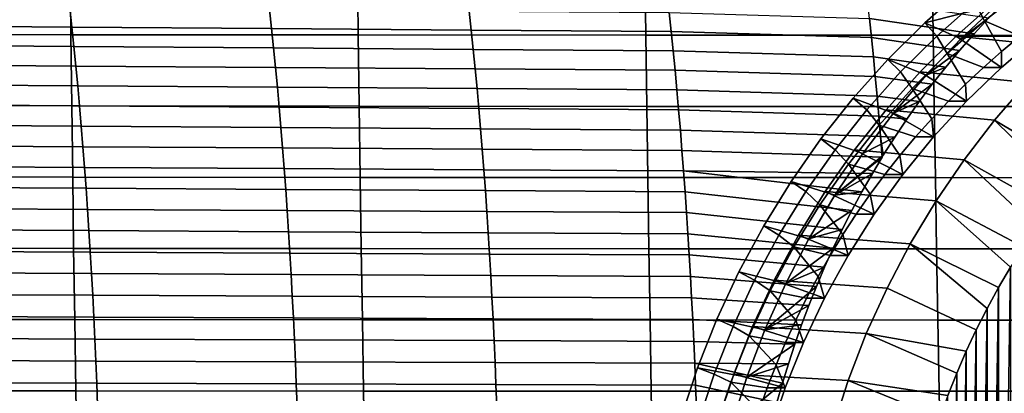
# Model space of a CAD drawing. Header units: metres. Extents: x -23 to 242, y -40 to 23.
# Tile 411 of 450: x 200 to 214, y 4 to 9. Entities that reach past the tile are written whole.
import ezdxf

# ---------------------------------------------------------------- set-up
doc = ezdxf.new("R2010")
doc.units = ezdxf.units.M
doc.layers.add('solid_10171013', color=7, linetype='CONTINUOUS')

msp = doc.modelspace()

# ---------------------------------------------------------------- linework, layer by layer
at = {"layer": 'solid_10171013'}
for points in [[(197.042374, 9.865535, 300.813873), (197.051987, 8.879664, 300.877228), (201.029587, 8.874982, 301.596436), (201.018753, 9.860529, 301.536957)], [(201.018753, 9.860529, 301.536957), (201.029587, 8.874982, 301.596436), (205.00737, 8.871153, 302.314148), (204.995361, 9.856439, 302.25827)], [(204.995361, 9.856439, 302.25827), (205.00737, 8.871153, 302.314148), (208.985336, 8.868226, 303.030243), (208.972198, 9.853318, 302.977692)], [(208.972198, 9.853318, 302.977692), (208.985336, 8.868226, 303.030243), (212.963516, 8.86625, 303.744659), (212.949295, 9.851218, 303.695129)], [(212.949295, 9.851218, 303.695129), (212.963516, 8.86625, 303.744659), (216.941879, 8.865273, 304.457275), (216.926636, 9.850192, 304.410431)], [(212.847839, 9.038541, 287.029236), (213.855774, 9.292526, 283.665283), (214.390152, 9.735194, 283.77887), (213.385818, 9.512513, 287.143585)], [(214.21048, 9.485785, 287.651123), (213.672501, 9.065916, 287.536774), (213.539749, 9.318269, 287.1763), (214.092621, 9.749741, 287.293823)], [(213.013031, 8.854201, 287.064331), (212.847839, 9.038541, 287.029236), (213.385818, 9.512513, 287.143585), (213.539749, 9.318269, 287.1763)], [(214.434616, 9.061303, 287.264282), (214.169907, 8.855799, 287.208008), (213.672501, 9.065916, 287.536774), (214.21048, 9.485785, 287.651123)], [(198.251389, 9.267975, 279.947601), (201.014618, 9.245576, 280.54483), (201.04332, 8.980737, 280.380493), (198.280243, 9.00244, 279.782471)], [(213.529495, 8.884626, 283.027832), (212.08194, 9.098579, 282.855133), (212.053009, 9.359415, 283.020874), (213.735245, 9.105954, 283.211639)], [(212.847839, 9.038541, 287.029236), (213.347107, 8.819242, 283.557159), (213.855774, 9.292526, 283.665283)], [(213.672501, 9.065916, 287.536774), (213.159805, 8.614203, 287.427795), (213.013031, 8.854201, 287.064331), (213.539749, 9.318269, 287.1763)], [(213.810135, 9.318324, 285.904724), (213.283066, 8.853981, 285.792694), (214.419464, 8.855853, 286.034241), (214.954865, 9.258595, 286.148041)], [(214.744843, 8.705948, 278.151337), (213.283066, 8.853981, 285.792694), (213.810135, 9.318324, 285.904724), (215.252045, 9.17003, 278.259125)], [(213.347107, 8.819242, 283.557159), (213.735245, 9.105954, 283.211639), (213.947342, 9.321605, 283.397888), (213.855774, 9.292526, 283.665283)], [(201.014618, 9.245576, 280.54483), (203.778488, 9.223866, 281.138794), (203.807053, 8.959682, 280.97525), (201.04332, 8.980737, 280.380493)], [(203.778488, 9.223866, 281.138794), (206.543152, 9.202386, 281.728638), (206.571564, 8.938826, 281.565857), (203.807053, 8.959682, 280.97525)], [(206.543152, 9.202386, 281.728638), (209.30864, 9.18169, 282.314087), (209.336914, 8.918706, 282.1521), (206.571564, 8.938826, 281.565857)], [(209.30864, 9.18169, 282.314087), (212.08194, 9.098579, 282.855133), (212.10997, 8.834349, 282.694519), (209.336914, 8.918706, 282.1521)], [(198.280243, 9.00244, 279.782471), (201.04332, 8.980737, 280.380493), (201.071106, 8.712534, 280.221405), (198.308182, 8.733531, 279.62262)], [(213.3302, 8.65796, 282.847046), (212.10997, 8.834349, 282.694519), (212.08194, 9.098579, 282.855133), (213.529495, 8.884626, 283.027832)], [(212.847839, 9.038541, 287.029236), (212.337982, 8.532511, 286.920868), (212.86586, 8.316899, 283.454865), (213.347107, 8.819242, 283.557159)], [(212.51355, 8.358485, 286.95816), (212.337982, 8.532511, 286.920868), (212.847839, 9.038541, 287.029236), (213.013031, 8.854201, 287.064331)], [(213.911423, 8.642254, 287.153076), (213.659363, 8.42081, 287.099487), (213.159805, 8.614203, 287.427795), (213.672501, 9.065916, 287.536774)], [(213.347107, 8.819242, 283.557159), (213.529495, 8.884626, 283.027832), (213.735245, 9.105954, 283.211639)], [(214.169907, 8.855799, 287.208008), (213.911423, 8.642254, 287.153076), (213.672501, 9.065916, 287.536774)], [(197.051987, 8.879664, 300.877228), (197.062622, 7.893528, 300.933594), (201.041351, 7.889229, 301.649323), (201.029587, 8.874982, 301.596436)], [(201.029587, 8.874982, 301.596436), (201.041351, 7.889229, 301.649323), (205.020233, 7.885713, 302.36377), (205.00737, 8.871153, 302.314148)], [(201.04332, 8.980737, 280.380493), (203.807053, 8.959682, 280.97525), (203.834686, 8.692148, 280.816895), (201.071106, 8.712534, 280.221405)], [(203.807053, 8.959682, 280.97525), (206.571564, 8.938826, 281.565857), (206.59906, 8.671926, 281.408264), (203.834686, 8.692148, 280.816895)], [(205.00737, 8.871153, 302.314148), (205.020233, 7.885713, 302.36377), (208.999283, 7.883024, 303.076874), (208.985336, 8.868226, 303.030243)], [(206.571564, 8.938826, 281.565857), (209.336914, 8.918706, 282.1521), (209.364288, 8.652395, 281.995209), (206.59906, 8.671926, 281.408264)], [(208.985336, 8.868226, 303.030243), (208.999283, 7.883024, 303.076874), (212.97847, 7.881206, 303.788605), (212.963516, 8.86625, 303.744659)], [(209.336914, 8.918706, 282.1521), (212.10997, 8.834349, 282.694519), (212.137085, 8.566799, 282.539032), (209.364288, 8.652395, 281.995209)], [(212.86586, 8.316899, 283.454865), (213.3302, 8.65796, 282.847046), (213.529495, 8.884626, 283.027832), (213.347107, 8.819242, 283.557159)], [(212.963516, 8.86625, 303.744659), (212.97847, 7.881206, 303.788605), (216.957809, 7.880302, 304.498871), (216.941879, 8.865273, 304.457275)], [(198.308182, 8.733531, 279.62262), (201.071106, 8.712534, 280.221405), (201.097961, 8.441056, 280.067596), (198.335175, 8.461339, 279.468109)], [(213.137436, 8.426434, 282.67038), (212.137085, 8.566799, 282.539032), (212.10997, 8.834349, 282.694519), (213.3302, 8.65796, 282.847046)], [(213.159805, 8.614203, 287.427795), (212.674194, 8.132234, 287.324585), (212.51355, 8.358485, 286.95816), (213.013031, 8.854201, 287.064331)], [(213.283066, 8.853981, 285.792694), (212.783966, 8.358626, 285.686615), (213.424698, 7.954857, 285.822784), (213.908844, 8.420804, 285.92572)], [(214.264984, 8.212778, 278.049316), (212.783966, 8.358626, 285.686615), (213.283066, 8.853981, 285.792694), (214.744843, 8.705948, 278.151337)], [(213.283066, 8.853981, 285.792694), (213.908844, 8.420804, 285.92572), (214.419464, 8.855853, 286.034241)], [(214.419464, 8.855853, 286.034241), (213.908844, 8.420804, 285.92572), (213.911423, 8.642254, 287.153076), (214.169907, 8.855799, 287.208008)], [(201.071106, 8.712534, 280.221405), (203.834686, 8.692148, 280.816895), (203.861404, 8.421345, 280.663788), (201.097961, 8.441056, 280.067596)], [(203.834686, 8.692148, 280.816895), (206.59906, 8.671926, 281.408264), (206.625656, 8.401767, 281.255859), (203.861404, 8.421345, 280.663788)], [(206.59906, 8.671926, 281.408264), (209.364288, 8.652395, 281.995209), (209.390747, 8.382834, 281.843506), (206.625656, 8.401767, 281.255859)], [(209.364288, 8.652395, 281.995209), (212.137085, 8.566799, 282.539032), (212.1633, 8.296005, 282.388733), (209.390747, 8.382834, 281.843506)], [(213.413864, 8.191613, 287.047302), (213.175232, 7.954909, 286.996582), (212.674194, 8.132234, 287.324585), (213.159805, 8.614203, 287.427795)], [(212.86586, 8.316899, 283.454865), (213.137436, 8.426434, 282.67038), (213.3302, 8.65796, 282.847046)], [(213.659363, 8.42081, 287.099487), (213.413864, 8.191613, 287.047302), (213.159805, 8.614203, 287.427795)], [(213.908844, 8.420804, 285.92572), (213.659363, 8.42081, 287.099487), (213.911423, 8.642254, 287.153076)], [(198.335175, 8.461339, 279.468109), (201.097961, 8.441056, 280.067596), (201.123886, 8.166389, 279.919098), (198.361221, 8.185957, 279.31897)], [(212.337982, 8.532511, 286.920868), (211.858932, 7.997153, 286.819031), (212.413574, 7.787155, 283.358734), (212.86586, 8.316899, 283.454865)], [(212.044083, 7.833839, 286.858398), (211.858932, 7.997153, 286.819031), (212.337982, 8.532511, 286.920868), (212.51355, 8.358485, 286.95816)], [(212.951172, 8.190172, 282.497681), (212.1633, 8.296005, 282.388733), (212.137085, 8.566799, 282.539032), (213.137436, 8.426434, 282.67038)], [(201.097961, 8.441056, 280.067596), (203.861404, 8.421345, 280.663788), (203.887207, 8.147356, 280.515961), (201.123886, 8.166389, 279.919098)], [(203.861404, 8.421345, 280.663788), (206.625656, 8.401767, 281.255859), (206.651321, 8.128428, 281.108704), (203.887207, 8.147356, 280.515961)], [(206.625656, 8.401767, 281.255859), (209.390747, 8.382834, 281.843506), (209.41629, 8.110101, 281.696991), (206.651321, 8.128428, 281.108704)], [(209.390747, 8.382834, 281.843506), (212.1633, 8.296005, 282.388733), (212.188599, 8.022042, 282.243652), (209.41629, 8.110101, 281.696991)], [(212.674194, 8.132234, 287.324585), (212.217346, 7.621698, 287.227478), (212.044083, 7.833839, 286.858398), (212.51355, 8.358485, 286.95816)], [(212.783966, 8.358626, 285.686615), (212.314331, 7.83378, 285.586792), (212.969177, 7.460156, 285.725983), (213.424698, 7.954857, 285.822784)], [(213.813843, 7.691972, 277.95343), (212.314331, 7.83378, 285.586792), (212.783966, 8.358626, 285.686615), (214.264984, 8.212778, 278.049316)], [(212.413574, 7.787155, 283.358734), (212.951172, 8.190172, 282.497681), (213.137436, 8.426434, 282.67038), (212.86586, 8.316899, 283.454865)], [(213.908844, 8.420804, 285.92572), (213.424698, 7.954857, 285.822784), (213.413864, 8.191613, 287.047302), (213.659363, 8.42081, 287.099487)], [(198.361221, 8.185957, 279.31897), (201.123886, 8.166389, 279.919098), (201.148865, 7.888621, 279.77597), (198.386322, 7.907476, 279.175201)], [(212.771606, 7.949609, 282.329193), (212.188599, 8.022042, 282.243652), (212.1633, 8.296005, 282.388733), (212.951172, 8.190172, 282.497681)], [(212.413574, 7.787155, 283.358734), (212.771606, 7.949609, 282.329193), (212.951172, 8.190172, 282.497681)], [(213.424698, 7.954857, 285.822784), (213.175232, 7.954909, 286.996582), (213.413864, 8.191613, 287.047302)], [(215.202408, 7.24223, 277.510773), (214.987961, 6.994179, 277.465179), (213.813843, 7.691972, 277.95343), (214.264984, 8.212778, 278.049316)], [(201.123886, 8.166389, 279.919098), (203.887207, 8.147356, 280.515961), (203.912064, 7.870265, 280.373413), (201.148865, 7.888621, 279.77597)], [(203.887207, 8.147356, 280.515961), (206.651321, 8.128428, 281.108704), (206.676071, 7.851987, 280.966797), (203.912064, 7.870265, 280.373413)], [(206.651321, 8.128428, 281.108704), (209.41629, 8.110101, 281.696991), (209.440933, 7.83427, 281.555695), (206.676071, 7.851987, 280.966797)], [(209.41629, 8.110101, 281.696991), (212.188599, 8.022042, 282.243652), (212.212967, 7.744986, 282.103821), (209.440933, 7.83427, 281.555695)], [(212.943771, 7.711007, 286.947388), (212.719681, 7.460158, 286.89975), (212.217346, 7.621698, 287.227478), (212.674194, 8.132234, 287.324585)], [(213.175232, 7.954909, 286.996582), (212.943771, 7.711007, 286.947388), (212.674194, 8.132234, 287.324585)], [(198.386322, 7.907476, 279.175201), (201.148865, 7.888621, 279.77597), (201.172897, 7.607843, 279.638214), (198.410477, 7.625991, 279.036865)], [(211.858932, 7.997153, 286.819031), (211.411453, 7.433316, 286.723907), (211.991776, 7.231753, 283.269073), (212.413574, 7.787155, 283.358734)], [(211.60585, 7.28167, 286.765228), (211.411453, 7.433316, 286.723907), (211.858932, 7.997153, 286.819031), (212.044083, 7.833839, 286.858398)], [(212.598938, 7.70546, 282.165985), (212.212967, 7.744986, 282.103821), (212.188599, 8.022042, 282.243652), (212.771606, 7.949609, 282.329193)], [(212.413574, 7.787155, 283.358734), (212.598938, 7.70546, 282.165985), (212.771606, 7.949609, 282.329193)], [(213.424698, 7.954857, 285.822784), (212.969177, 7.460156, 285.725983), (212.943771, 7.711007, 286.947388), (213.175232, 7.954909, 286.996582)], [(197.062622, 7.893528, 300.933594), (197.074173, 6.907291, 300.983612), (201.053955, 6.903437, 301.696198), (201.041351, 7.889229, 301.649323)], [(201.041351, 7.889229, 301.649323), (201.053955, 6.903437, 301.696198), (205.033875, 6.900283, 302.407776), (205.020233, 7.885713, 302.36377)], [(201.148865, 7.888621, 279.77597), (203.912064, 7.870265, 280.373413), (203.935989, 7.590159, 280.236237), (201.172897, 7.607843, 279.638214)], [(203.912064, 7.870265, 280.373413), (206.676071, 7.851987, 280.966797), (206.69989, 7.57253, 280.83017), (203.935989, 7.590159, 280.236237)], [(205.020233, 7.885713, 302.36377), (205.033875, 6.900283, 302.407776), (209.013916, 6.89787, 303.118256), (208.999283, 7.883024, 303.076874)], [(206.676071, 7.851987, 280.966797), (209.440933, 7.83427, 281.555695), (209.464645, 7.555423, 281.419647), (206.69989, 7.57253, 280.83017)], [(208.999283, 7.883024, 303.076874), (209.013916, 6.89787, 303.118256), (212.99408, 6.896235, 303.827606), (212.97847, 7.881206, 303.788605)], [(209.440933, 7.83427, 281.555695), (212.212967, 7.744986, 282.103821), (212.236435, 7.464921, 281.969208), (209.464645, 7.555423, 281.419647)], [(211.790894, 7.084392, 287.136841), (211.60585, 7.28167, 286.765228), (212.044083, 7.833839, 286.858398), (212.217346, 7.621698, 287.227478)], [(212.314331, 7.83378, 285.586792), (211.876053, 7.281563, 285.493622), (212.543686, 6.938195, 285.635529), (212.969177, 7.460156, 285.725983)], [(213.392929, 7.145226, 277.863953), (211.876053, 7.281563, 285.493622), (212.314331, 7.83378, 285.586792), (213.813843, 7.691972, 277.95343)], [(212.413574, 7.787155, 283.358734), (211.991776, 7.231753, 283.269073), (212.433151, 7.457982, 282.007843), (212.598938, 7.70546, 282.165985)], [(212.97847, 7.881206, 303.788605), (212.99408, 6.896235, 303.827606), (216.97435, 6.895416, 304.535767), (216.957809, 7.880302, 304.498871)], [(212.433151, 7.457982, 282.007843), (212.236435, 7.464921, 281.969208), (212.212967, 7.744986, 282.103821), (212.598938, 7.70546, 282.165985)], [(212.969177, 7.460156, 285.725983), (212.719681, 7.460158, 286.89975), (212.943771, 7.711007, 286.947388)], [(214.781082, 6.739475, 277.421204), (214.581848, 6.478212, 277.378876), (213.392929, 7.145226, 277.863953), (213.813843, 7.691972, 277.95343)], [(214.987961, 6.994179, 277.465179), (214.781082, 6.739475, 277.421204), (213.813843, 7.691972, 277.95343)], [(198.410477, 7.625991, 279.036865), (201.172897, 7.607843, 279.638214), (201.195984, 7.324171, 279.505859), (198.43367, 7.341622, 278.903992)], [(201.172897, 7.607843, 279.638214), (203.935989, 7.590159, 280.236237), (203.958984, 7.307154, 280.104401), (201.195984, 7.324171, 279.505859)], [(203.935989, 7.590159, 280.236237), (206.69989, 7.57253, 280.83017), (206.722763, 7.290173, 280.698883), (203.958984, 7.307154, 280.104401)], [(206.69989, 7.57253, 280.83017), (209.464645, 7.555423, 281.419647), (209.487427, 7.273676, 281.288879), (206.722763, 7.290173, 280.698883)], [(209.464645, 7.555423, 281.419647), (212.236435, 7.464921, 281.969208), (212.258606, 7.182039, 281.839813), (209.487427, 7.273676, 281.288879)], [(212.503098, 7.202491, 286.853729), (212.294144, 6.938138, 286.809296), (211.790894, 7.084392, 287.136841), (212.217346, 7.621698, 287.227478)], [(212.719681, 7.460158, 286.89975), (212.503098, 7.202491, 286.853729), (212.217346, 7.621698, 287.227478)], [(211.411453, 7.433316, 286.723907), (210.997345, 6.843343, 286.635895), (211.601852, 6.652524, 283.186188), (211.991776, 7.231753, 283.269073)], [(211.200256, 6.703795, 286.679016), (210.997345, 6.843343, 286.635895), (211.411453, 7.433316, 286.723907), (211.60585, 7.28167, 286.765228)], [(211.601852, 6.652524, 283.186188), (212.274216, 7.207417, 281.854919), (212.433151, 7.457982, 282.007843), (211.991776, 7.231753, 283.269073)], [(212.274216, 7.207417, 281.854919), (212.258606, 7.182039, 281.839813), (212.236435, 7.464921, 281.969208)], [(212.433151, 7.457982, 282.007843), (212.274216, 7.207417, 281.854919), (212.236435, 7.464921, 281.969208)], [(212.969177, 7.460156, 285.725983), (212.543686, 6.938195, 285.635529), (212.503098, 7.202491, 286.853729), (212.719681, 7.460158, 286.89975)], [(198.43367, 7.341622, 278.903992), (201.195984, 7.324171, 279.505859), (201.218124, 7.037742, 279.378906), (198.455902, 7.054501, 278.776581)], [(201.195984, 7.324171, 279.505859), (203.958984, 7.307154, 280.104401), (203.981018, 7.021388, 279.977936), (201.218124, 7.037742, 279.378906)], [(203.958984, 7.307154, 280.104401), (206.722763, 7.290173, 280.698883), (206.74472, 7.005052, 280.572906), (203.981018, 7.021388, 279.977936)], [(206.722763, 7.290173, 280.698883), (209.487427, 7.273676, 281.288879), (209.509277, 6.989168, 281.163422), (206.74472, 7.005052, 280.572906)], [(209.487427, 7.273676, 281.288879), (212.258606, 7.182039, 281.839813), (212.122086, 6.954144, 281.707672), (209.509277, 6.989168, 281.163422)], [(211.790894, 7.084392, 287.136841), (211.396317, 6.522201, 287.052948), (211.200256, 6.703795, 286.679016), (211.60585, 7.28167, 286.765228)], [(211.876053, 7.281563, 285.493622), (211.470566, 6.703839, 285.40744), (212.149628, 6.390707, 285.551788), (212.543686, 6.938195, 285.635529)], [(213.003784, 6.574573, 277.78125), (211.470566, 6.703839, 285.40744), (211.876053, 7.281563, 285.493622), (213.392929, 7.145226, 277.863953)], [(211.601852, 6.652524, 283.186188), (212.258606, 7.182039, 281.839813), (212.274216, 7.207417, 281.854919)], [(211.601852, 6.652524, 283.186188), (212.122086, 6.954144, 281.707672), (212.258606, 7.182039, 281.839813)], [(212.543686, 6.938195, 285.635529), (212.294144, 6.938138, 286.809296), (212.503098, 7.202491, 286.853729)], [(214.390778, 6.211096, 277.338257), (214.207748, 5.937944, 277.299347), (213.003784, 6.574573, 277.78125), (213.392929, 7.145226, 277.863953)], [(214.581848, 6.478212, 277.378876), (214.390778, 6.211096, 277.338257), (213.392929, 7.145226, 277.863953)], [(198.455902, 7.054501, 278.776581), (201.218124, 7.037742, 279.378906), (201.239304, 6.74869, 279.257416), (198.477173, 6.764763, 278.654663)], [(201.218124, 7.037742, 279.378906), (203.981018, 7.021388, 279.977936), (204.002121, 6.732995, 279.856873), (201.239304, 6.74869, 279.257416)], [(203.981018, 7.021388, 279.977936), (206.74472, 7.005052, 280.572906), (206.765732, 6.717304, 280.452271), (204.002121, 6.732995, 279.856873)], [(206.74472, 7.005052, 280.572906), (209.509277, 6.989168, 281.163422), (209.530212, 6.702036, 281.043243), (206.765732, 6.717304, 280.452271)], [(211.976746, 6.698435, 281.565979), (209.509277, 6.989168, 281.163422), (212.122086, 6.954144, 281.707672)], [(211.838104, 6.440511, 281.429932), (209.530212, 6.702036, 281.043243), (209.509277, 6.989168, 281.163422), (211.976746, 6.698435, 281.565979)], [(212.093033, 6.667392, 286.766571), (211.900085, 6.39064, 286.725555), (211.396317, 6.522201, 287.052948), (211.790894, 7.084392, 287.136841)], [(211.601852, 6.652524, 283.186188), (211.976746, 6.698435, 281.565979), (212.122086, 6.954144, 281.707672)], [(212.294144, 6.938138, 286.809296), (212.093033, 6.667392, 286.766571), (211.790894, 7.084392, 287.136841)], [(197.074173, 6.907291, 300.983612), (197.086624, 5.920946, 301.027252), (201.067383, 5.917587, 301.737152), (201.053955, 6.903437, 301.696198)], [(201.053955, 6.903437, 301.696198), (201.067383, 5.917587, 301.737152), (205.048264, 5.914837, 302.446198), (205.033875, 6.900283, 302.407776)], [(205.033875, 6.900283, 302.407776), (205.048264, 5.914837, 302.446198), (209.029236, 5.91273, 303.154358), (209.013916, 6.89787, 303.118256)], [(209.013916, 6.89787, 303.118256), (209.029236, 5.91273, 303.154358), (213.010315, 5.911299, 303.861664), (212.99408, 6.896235, 303.827606)], [(210.997345, 6.843343, 286.635895), (210.618439, 6.229732, 286.555359), (211.245071, 6.051376, 283.110352), (211.601852, 6.652524, 283.186188)], [(210.828812, 6.10227, 286.600067), (210.618439, 6.229732, 286.555359), (210.997345, 6.843343, 286.635895), (211.200256, 6.703795, 286.679016)], [(212.543686, 6.938195, 285.635529), (212.149628, 6.390707, 285.551788), (212.093033, 6.667392, 286.766571), (212.294144, 6.938138, 286.809296)], [(212.99408, 6.896235, 303.827606), (213.010315, 5.911299, 303.861664), (216.991455, 5.910577, 304.568085), (216.97435, 6.895416, 304.535767)], [(198.477173, 6.764763, 278.654663), (201.239304, 6.74869, 279.257416), (201.259537, 6.45715, 279.141327), (198.497482, 6.472542, 278.538208)], [(201.239304, 6.74869, 279.257416), (204.002121, 6.732995, 279.856873), (204.022263, 6.442112, 279.74118), (201.259537, 6.45715, 279.141327)], [(204.002121, 6.732995, 279.856873), (206.765732, 6.717304, 280.452271), (206.785797, 6.427068, 280.337036), (204.022263, 6.442112, 279.74118)], [(206.765732, 6.717304, 280.452271), (209.530212, 6.702036, 281.043243), (209.550201, 6.412417, 280.928436), (206.785797, 6.427068, 280.337036)], [(211.706055, 6.180617, 281.299774), (209.550201, 6.412417, 280.928436), (209.530212, 6.702036, 281.043243), (211.838104, 6.440511, 281.429932)], [(211.396317, 6.522201, 287.052948), (211.035019, 5.937101, 286.976166), (210.828812, 6.10227, 286.600067), (211.200256, 6.703795, 286.679016)], [(211.470566, 6.703839, 285.40744), (211.099197, 6.102459, 285.328491), (211.788773, 5.82012, 285.475067), (212.149628, 6.390707, 285.551788)], [(212.647644, 5.981826, 277.705536), (211.099197, 6.102459, 285.328491), (211.470566, 6.703839, 285.40744), (213.003784, 6.574573, 277.78125)], [(211.245071, 6.051376, 283.110352), (211.838104, 6.440511, 281.429932), (211.976746, 6.698435, 281.565979), (211.601852, 6.652524, 283.186188)], [(212.149628, 6.390707, 285.551788), (211.900085, 6.39064, 286.725555), (212.093033, 6.667392, 286.766571)], [(214.033066, 5.659211, 277.262207), (213.866882, 5.375099, 277.226898), (212.647644, 5.981826, 277.705536), (213.003784, 6.574573, 277.78125)], [(214.207748, 5.937944, 277.299347), (214.033066, 5.659211, 277.262207), (213.003784, 6.574573, 277.78125)], [(198.497482, 6.472542, 278.538208), (201.259537, 6.45715, 279.141327), (201.278809, 6.163259, 279.030731), (198.51683, 6.177972, 278.427246)], [(201.259537, 6.45715, 279.141327), (204.022263, 6.442112, 279.74118), (204.041473, 6.148877, 279.630951), (201.278809, 6.163259, 279.030731)], [(204.022263, 6.442112, 279.74118), (206.785797, 6.427068, 280.337036), (206.804916, 6.13448, 280.227173), (204.041473, 6.148877, 279.630951)], [(206.785797, 6.427068, 280.337036), (209.550201, 6.412417, 280.928436), (209.569244, 6.12045, 280.818939), (206.804916, 6.13448, 280.227173)], [(211.580612, 5.919082, 281.175415), (209.569244, 6.12045, 280.818939), (209.550201, 6.412417, 280.928436), (211.706055, 6.180617, 281.299774)], [(211.715485, 6.108185, 286.68631), (211.539307, 5.820156, 286.648865), (211.035019, 5.937101, 286.976166), (211.396317, 6.522201, 287.052948)], [(211.245071, 6.051376, 283.110352), (211.706055, 6.180617, 281.299774), (211.838104, 6.440511, 281.429932)], [(211.900085, 6.39064, 286.725555), (211.715485, 6.108185, 286.68631), (211.396317, 6.522201, 287.052948)], [(212.149628, 6.390707, 285.551788), (211.788773, 5.82012, 285.475067), (211.715485, 6.108185, 286.68631), (211.900085, 6.39064, 286.725555)], [(198.51683, 6.177972, 278.427246), (201.278809, 6.163259, 279.030731), (201.297119, 5.867151, 278.925598), (198.535217, 5.881187, 278.321808)], [(201.278809, 6.163259, 279.030731), (204.041473, 6.148877, 279.630951), (204.059723, 5.853425, 279.526123), (201.297119, 5.867151, 278.925598)], [(204.041473, 6.148877, 279.630951), (206.804916, 6.13448, 280.227173), (206.823105, 5.839676, 280.122681), (204.059723, 5.853425, 279.526123)], [(206.804916, 6.13448, 280.227173), (209.569244, 6.12045, 280.818939), (209.587372, 5.826271, 280.714844), (206.823105, 5.839676, 280.122681)], [(210.618439, 6.229732, 286.555359), (210.275436, 5.593657, 286.482452), (210.922607, 5.430291, 283.041809), (211.245071, 6.051376, 283.110352)], [(210.493042, 5.479603, 286.528687), (210.275436, 5.593657, 286.482452), (210.618439, 6.229732, 286.555359), (210.828812, 6.10227, 286.600067)], [(210.922607, 5.430291, 283.041809), (211.580612, 5.919082, 281.175415), (211.706055, 6.180617, 281.299774), (211.245071, 6.051376, 283.110352)], [(211.461594, 5.655962, 281.056885), (209.587372, 5.826271, 280.714844), (209.569244, 6.12045, 280.818939), (211.580612, 5.919082, 281.175415)], [(211.035019, 5.937101, 286.976166), (210.708267, 5.331146, 286.906708), (210.493042, 5.479603, 286.528687), (210.828812, 6.10227, 286.600067)], [(211.099197, 6.102459, 285.328491), (210.763229, 5.479411, 285.25708), (211.462143, 5.228024, 285.40564), (211.788773, 5.82012, 285.475067)], [(212.325623, 5.368854, 277.637115), (210.763229, 5.479411, 285.25708), (211.099197, 6.102459, 285.328491), (212.647644, 5.981826, 277.705536)], [(211.788773, 5.82012, 285.475067), (211.539307, 5.820156, 286.648865), (211.715485, 6.108185, 286.68631)], [(197.086624, 5.920946, 301.027252), (197.100143, 4.934469, 301.064606), (201.081802, 4.931645, 301.772156), (201.067383, 5.917587, 301.737152)], [(198.535217, 5.881187, 278.321808), (201.297119, 5.867151, 278.925598), (201.314484, 5.568962, 278.825928), (198.552628, 5.582323, 278.221893)], [(201.067383, 5.917587, 301.737152), (201.081802, 4.931645, 301.772156), (205.063568, 4.929333, 302.479065), (205.048264, 5.914837, 302.446198)], [(201.297119, 5.867151, 278.925598), (204.059723, 5.853425, 279.526123), (204.077011, 5.555892, 279.426758), (201.314484, 5.568962, 278.825928)], [(205.048264, 5.914837, 302.446198), (205.063568, 4.929333, 302.479065), (209.04541, 4.927558, 303.185303), (209.029236, 5.91273, 303.154358)], [(209.029236, 5.91273, 303.154358), (209.04541, 4.927558, 303.185303), (213.027344, 4.926349, 303.8909), (213.010315, 5.911299, 303.861664)], [(211.371628, 5.526678, 286.61322), (211.212662, 5.228073, 286.579437), (210.708267, 5.331146, 286.906708), (211.035019, 5.937101, 286.976166)], [(210.922607, 5.430291, 283.041809), (211.461594, 5.655962, 281.056885), (211.580612, 5.919082, 281.175415)], [(211.539307, 5.820156, 286.648865), (211.371628, 5.526678, 286.61322), (211.035019, 5.937101, 286.976166)], [(213.56041, 4.791663, 277.161743), (212.325623, 5.368854, 277.637115), (212.647644, 5.981826, 277.705536), (213.709167, 5.085624, 277.193359)], [(213.866882, 5.375099, 277.226898), (213.709167, 5.085624, 277.193359), (212.647644, 5.981826, 277.705536)], [(213.010315, 5.911299, 303.861664), (213.027344, 4.926349, 303.8909), (217.009323, 4.925732, 304.595795), (216.991455, 5.910577, 304.568085)], [(204.059723, 5.853425, 279.526123), (206.823105, 5.839676, 280.122681), (206.840332, 5.542795, 280.023651), (204.077011, 5.555892, 279.426758)], [(206.823105, 5.839676, 280.122681), (209.587372, 5.826271, 280.714844), (209.604538, 5.530019, 280.616119), (206.840332, 5.542795, 280.023651)], [(211.348831, 5.391271, 280.944183), (209.604538, 5.530019, 280.616119), (209.587372, 5.826271, 280.714844), (211.461594, 5.655962, 281.056885)], [(211.788773, 5.82012, 285.475067), (211.462143, 5.228024, 285.40564), (211.371628, 5.526678, 286.61322), (211.539307, 5.820156, 286.648865)], [(210.275436, 5.593657, 286.482452), (209.969986, 4.938073, 286.417511), (210.635544, 4.791314, 282.980804), (210.922607, 5.430291, 283.041809)], [(210.193787, 4.837338, 286.465088), (209.969986, 4.938073, 286.417511), (210.275436, 5.593657, 286.482452), (210.493042, 5.479603, 286.528687)], [(210.635544, 4.791314, 282.980804), (211.348831, 5.391271, 280.944183), (211.461594, 5.655962, 281.056885), (210.922607, 5.430291, 283.041809)], [(214.033066, 5.659211, 277.262207), (214.033066, -5.6592, 277.262207), (213.866867, -5.375089, 277.226898)], [(214.033066, 5.659211, 277.262207), (213.866867, -5.375089, 277.226898), (213.866882, 5.375099, 277.226898)], [(198.552628, 5.582323, 278.221893), (201.314484, 5.568962, 278.825928), (201.330872, 5.268826, 278.731781), (198.569077, 5.281511, 278.127472)], [(201.314484, 5.568962, 278.825928), (204.077011, 5.555892, 279.426758), (204.093353, 5.256414, 279.332855), (201.330872, 5.268826, 278.731781)], [(204.077011, 5.555892, 279.426758), (206.840332, 5.542795, 280.023651), (206.856613, 5.243973, 279.930023), (204.093353, 5.256414, 279.332855)], [(206.840332, 5.542795, 280.023651), (209.604538, 5.530019, 280.616119), (209.620758, 5.231832, 280.522827), (206.856613, 5.243973, 279.930023)], [(211.24231, 5.125294, 280.837311), (209.620758, 5.231832, 280.522827), (209.604538, 5.530019, 280.616119), (211.348831, 5.391271, 280.944183)], [(210.708267, 5.331146, 286.906708), (210.417191, 4.706466, 286.844849), (210.193787, 4.837338, 286.465088), (210.493042, 5.479603, 286.528687)], [(210.763229, 5.479411, 285.25708), (210.464127, 4.837496, 285.193512), (211.171204, 4.61715, 285.343811), (211.462143, 5.228024, 285.40564)], [(212.038956, 4.737935, 277.576172), (210.464127, 4.837496, 285.193512), (210.763229, 5.479411, 285.25708), (212.325623, 5.368854, 277.637115)], [(211.462143, 5.228024, 285.40564), (211.212662, 5.228073, 286.579437), (211.371628, 5.526678, 286.61322)], [(211.062622, 4.924773, 286.547546), (210.921692, 4.617126, 286.517578), (210.417191, 4.706466, 286.844849), (210.708267, 5.331146, 286.906708)], [(210.635544, 4.791314, 282.980804), (211.24231, 5.125294, 280.837311), (211.348831, 5.391271, 280.944183)], [(211.212662, 5.228073, 286.579437), (211.062622, 4.924773, 286.547546), (210.708267, 5.331146, 286.906708)], [(213.56041, 4.791663, 277.161743), (213.420547, 4.493083, 277.132019), (212.038956, 4.737935, 277.576172), (212.325623, 5.368854, 277.637115)], [(213.866882, 5.375099, 277.226898), (213.866867, -5.375089, 277.226898), (213.709152, -5.085615, 277.193359)], [(213.866882, 5.375099, 277.226898), (213.709152, -5.085615, 277.193359), (213.709167, 5.085624, 277.193359)], [(198.569077, 5.281511, 278.127472), (201.330872, 5.268826, 278.731781), (201.346298, 4.96688, 278.643127), (198.584564, 4.978888, 278.038605)], [(201.330872, 5.268826, 278.731781), (204.093353, 5.256414, 279.332855), (204.108734, 4.955129, 279.244446), (201.346298, 4.96688, 278.643127)], [(204.093353, 5.256414, 279.332855), (206.856613, 5.243973, 279.930023), (206.871948, 4.943347, 279.841888), (204.108734, 4.955129, 279.244446)], [(206.856613, 5.243973, 279.930023), (209.620758, 5.231832, 280.522827), (209.636032, 4.931847, 280.434937), (206.871948, 4.943347, 279.841888)], [(211.141953, 4.858239, 280.736267), (209.636032, 4.931847, 280.434937), (209.620758, 5.231832, 280.522827), (211.24231, 5.125294, 280.837311)], [(211.462143, 5.228024, 285.40564), (211.171204, 4.61715, 285.343811), (211.062622, 4.924773, 286.547546), (211.212662, 5.228073, 286.579437)], [(210.635544, 4.791314, 282.980804), (211.141953, 4.858239, 280.736267), (211.24231, 5.125294, 280.837311)], [(213.709167, 5.085624, 277.193359), (213.709152, -5.085615, 277.193359), (213.560394, -4.791655, 277.161743)], [(213.709167, 5.085624, 277.193359), (213.560394, -4.791655, 277.161743), (213.56041, 4.791663, 277.161743)], [(197.100143, 4.934469, 301.064606), (197.114792, 3.947839, 301.095642), (201.097275, 3.94558, 301.8013), (201.081802, 4.931645, 301.772156)], [(198.584564, 4.978888, 278.038605), (201.346298, 4.96688, 278.643127), (201.360779, 4.663259, 278.559998), (198.59906, 4.674585, 277.955292)], [(201.081802, 4.931645, 301.772156), (201.097275, 3.94558, 301.8013), (205.079849, 3.943729, 302.506439), (205.063568, 4.929333, 302.479065)], [(201.346298, 4.96688, 278.643127), (204.108734, 4.955129, 279.244446), (204.123154, 4.652172, 279.16153), (201.360779, 4.663259, 278.559998)], [(204.108734, 4.955129, 279.244446), (206.871948, 4.943347, 279.841888), (206.886322, 4.641055, 279.759186), (204.123154, 4.652172, 279.16153)], [(205.063568, 4.929333, 302.479065), (205.079849, 3.943729, 302.506439), (209.062515, 3.942307, 303.21109), (209.04541, 4.927558, 303.185303)], [(206.871948, 4.943347, 279.841888), (209.636032, 4.931847, 280.434937), (209.65036, 4.630202, 280.352509), (206.886322, 4.641055, 279.759186)], [(209.04541, 4.927558, 303.185303), (209.062515, 3.942307, 303.21109), (213.045227, 3.941333, 303.915283), (213.027344, 4.926349, 303.8909)], [(211.047668, 4.590312, 280.641144), (209.65036, 4.630202, 280.352509), (209.636032, 4.931847, 280.434937), (211.141953, 4.858239, 280.736267)], [(209.969986, 4.938073, 286.417511), (209.703156, 4.265488, 286.360809), (210.384811, 4.13655, 282.92749), (210.635544, 4.791314, 282.980804)], [(209.932373, 4.17838, 286.409515), (209.703156, 4.265488, 286.360809), (209.969986, 4.938073, 286.417511), (210.193787, 4.837338, 286.465088)], [(211.171204, 4.61715, 285.343811), (210.921692, 4.617126, 286.517578), (211.062622, 4.924773, 286.547546)], [(213.027344, 4.926349, 303.8909), (213.045227, 3.941333, 303.915283), (217.027985, 3.940829, 304.618988), (217.009323, 4.925732, 304.595795)], [(210.417191, 4.706466, 286.844849), (210.162811, 4.065254, 286.790771), (209.932373, 4.17838, 286.409515), (210.193787, 4.837338, 286.465088)], [(210.464127, 4.837496, 285.193512), (210.202728, 4.178518, 285.137939), (210.916885, 3.989455, 285.289734), (211.171204, 4.61715, 285.343811)], [(211.788544, 4.091139, 277.522949), (210.202728, 4.178518, 285.137939), (210.464127, 4.837496, 285.193512), (212.038956, 4.737935, 277.576172)], [(210.384811, 4.13655, 282.92749), (211.047668, 4.590312, 280.641144), (211.141953, 4.858239, 280.736267), (210.635544, 4.791314, 282.980804)], [(213.56041, 4.791663, 277.161743), (213.560394, -4.791655, 277.161743), (213.420547, -4.493075, 277.132019)], [(213.56041, 4.791663, 277.161743), (213.420547, -4.493075, 277.132019), (213.420547, 4.493083, 277.132019)], [(198.59906, 4.674585, 277.955292), (201.360779, 4.663259, 278.559998), (201.374268, 4.358098, 278.482391), (198.61261, 4.36874, 277.877502)], [(201.360779, 4.663259, 278.559998), (204.123154, 4.652172, 279.16153), (204.136612, 4.347679, 279.084106), (201.374268, 4.358098, 278.482391)], [(204.123154, 4.652172, 279.16153), (206.886322, 4.641055, 279.759186), (206.899734, 4.337234, 279.682007), (204.136612, 4.347679, 279.084106)], [(206.886322, 4.641055, 279.759186), (209.65036, 4.630202, 280.352509), (209.663742, 4.327034, 280.275543), (206.899734, 4.337234, 279.682007)], [(210.789917, 4.305278, 286.489563), (210.667343, 3.98937, 286.463531), (210.162811, 4.065254, 286.790771), (210.417191, 4.706466, 286.844849)], [(210.921692, 4.617126, 286.517578), (210.789917, 4.305278, 286.489563), (210.417191, 4.706466, 286.844849)], [(213.289764, 4.190254, 277.104218), (213.168182, 3.883483, 277.078369), (211.788544, 4.091139, 277.522949), (212.038956, 4.737935, 277.576172)], [(213.420547, 4.493083, 277.132019), (213.289764, 4.190254, 277.104218), (212.038956, 4.737935, 277.576172)], [(210.959412, 4.321797, 280.55191), (209.663742, 4.327034, 280.275543), (209.65036, 4.630202, 280.352509), (211.047668, 4.590312, 280.641144)], [(210.384811, 4.13655, 282.92749), (210.959412, 4.321797, 280.55191), (211.047668, 4.590312, 280.641144)], [(211.171204, 4.61715, 285.343811), (210.916885, 3.989455, 285.289734), (210.789917, 4.305278, 286.489563), (210.921692, 4.617126, 286.517578)], [(198.61261, 4.36874, 277.877502), (201.374268, 4.358098, 278.482391), (201.386795, 4.051531, 278.410339), (198.625168, 4.061484, 277.805298)], [(213.420547, 4.493083, 277.132019), (213.420547, -4.493075, 277.132019), (213.289749, -4.190245, 277.104218)], [(213.420547, 4.493083, 277.132019), (213.289749, -4.190245, 277.104218), (213.289764, 4.190254, 277.104218)], [(201.374268, 4.358098, 278.482391), (204.136612, 4.347679, 279.084106), (204.149109, 4.041787, 279.012238), (201.386795, 4.051531, 278.410339)], [(204.136612, 4.347679, 279.084106), (206.899734, 4.337234, 279.682007), (206.912186, 4.03202, 279.610321), (204.149109, 4.041787, 279.012238)], [(206.899734, 4.337234, 279.682007), (209.663742, 4.327034, 280.275543), (209.676147, 4.022481, 280.204071), (206.912186, 4.03202, 279.610321)], [(209.703156, 4.265488, 286.360809), (209.4758, 3.577957, 286.312469), (210.171234, 3.468158, 282.882111), (210.384811, 4.13655, 282.92749)], [(209.709686, 3.504973, 286.362183), (209.4758, 3.577957, 286.312469), (209.703156, 4.265488, 286.360809), (209.932373, 4.17838, 286.409515)], [(210.800415, 3.782758, 280.3909), (209.676147, 4.022481, 280.204071), (209.663742, 4.327034, 280.275543), (210.877045, 4.052624, 280.468536)], [(210.959412, 4.321797, 280.55191), (210.877045, 4.052624, 280.468536), (209.663742, 4.327034, 280.275543)], [(210.171234, 3.468158, 282.882111), (210.877045, 4.052624, 280.468536), (210.959412, 4.321797, 280.55191), (210.384811, 4.13655, 282.92749)], [(210.916885, 3.989455, 285.289734), (210.667343, 3.98937, 286.463531), (210.789917, 4.305278, 286.489563)], [(210.162811, 4.065254, 286.790771), (209.94606, 3.409763, 286.74469), (209.709686, 3.504973, 286.362183), (209.932373, 4.17838, 286.409515)], [(210.202728, 4.178518, 285.137939), (209.979858, 3.504649, 285.090576), (210.699966, 3.346853, 285.243652), (210.916885, 3.989455, 285.289734)], [(211.575134, 3.430349, 277.47757), (209.979858, 3.504649, 285.090576), (210.202728, 4.178518, 285.137939), (211.788544, 4.091139, 277.522949)], [(213.055756, 3.572687, 277.054474), (212.95285, 3.25883, 277.032623), (211.575134, 3.430349, 277.47757), (211.788544, 4.091139, 277.522949)], [(213.168182, 3.883483, 277.078369), (213.055756, 3.572687, 277.054474), (211.788544, 4.091139, 277.522949)], [(213.289764, 4.190254, 277.104218), (213.289749, -4.190245, 277.104218), (213.168167, -3.883475, 277.078369)], [(213.289764, 4.190254, 277.104218), (213.168167, -3.883475, 277.078369), (213.168182, 3.883483, 277.078369)], [(198.625168, 4.061484, 277.805298), (201.386795, 4.051531, 278.410339), (201.398361, 3.743695, 278.343872), (198.636765, 3.752953, 277.738678)], [(201.386795, 4.051531, 278.410339), (204.149109, 4.041787, 279.012238), (204.160629, 3.734633, 278.945892), (201.398361, 3.743695, 278.343872)], [(204.149109, 4.041787, 279.012238), (206.912186, 4.03202, 279.610321), (206.923676, 3.72555, 279.544159), (204.160629, 3.734633, 278.945892)], [(206.912186, 4.03202, 279.610321), (209.676147, 4.022481, 280.204071), (209.687607, 3.716681, 280.138123), (206.923676, 3.72555, 279.544159)], [(210.729492, 3.512493, 280.319031), (209.687607, 3.716681, 280.138123), (209.676147, 4.022481, 280.204071), (210.800415, 3.782758, 280.3909)], [(210.554138, 3.669727, 286.439453), (210.450455, 3.346795, 286.417419), (209.94606, 3.409763, 286.74469), (210.162811, 4.065254, 286.790771)], [(210.667343, 3.98937, 286.463531), (210.554138, 3.669727, 286.439453), (210.162811, 4.065254, 286.790771)], [(210.171234, 3.468158, 282.882111), (210.800415, 3.782758, 280.3909), (210.877045, 4.052624, 280.468536)], [(210.916885, 3.989455, 285.289734), (210.699966, 3.346853, 285.243652), (210.554138, 3.669727, 286.439453), (210.667343, 3.98937, 286.463531)], [(197.114792, 3.947839, 301.095642), (197.130539, 2.961058, 301.120361), (201.113785, 2.959383, 301.824524), (201.097275, 3.94558, 301.8013)], [(201.097275, 3.94558, 301.8013), (201.113785, 2.959383, 301.824524), (205.097107, 2.958011, 302.52832), (205.079849, 3.943729, 302.506439)], [(205.079849, 3.943729, 302.506439), (205.097107, 2.958011, 302.52832), (209.080505, 2.956955, 303.23175), (209.062515, 3.942307, 303.21109)], [(209.062515, 3.942307, 303.21109), (209.080505, 2.956955, 303.23175), (213.06395, 2.956228, 303.934845), (213.045227, 3.941333, 303.915283)], [(213.045227, 3.941333, 303.915283), (213.06395, 2.956228, 303.934845), (217.04744, 2.955844, 304.637665), (217.027985, 3.940829, 304.618988)]]:
    msp.add_3dface(points, dxfattribs=at)

doc.saveas('drawing.dxf')
